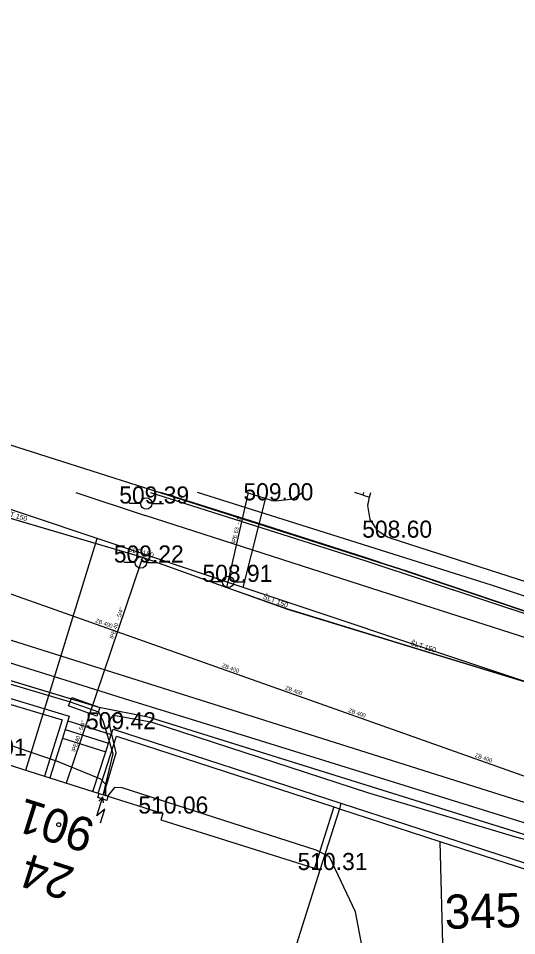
# Model space of a CAD drawing. Extents: x -669642 to -669119, y -1131006 to -1130466.
# Drawn here: x -669323.93 to -669302.07, y -1130516.66 to -1130476.39 of the extents above; entities that cross this region are included whole.
import ezdxf

# ---------------------------------------------------------------- set-up
doc = ezdxf.new("R2010")
doc.units = 0
for name, color, linetype in [('G_Bod_tecka', 7, 'Continuous'), ('G_Bod_vyska', 7, 'Continuous'), ('G_Budovy-znacky', 7, 'Continuous'), ('G_Budovy_Objekty', 7, 'Continuous'), ('G_Cesty_Schody', 7, 'Continuous'), ('G_Cisla_orientacni', 7, 'Continuous'), ('G_Cisla_popisna', 7, 'Continuous'), ('G_Plochy_zpevnene', 7, 'Continuous'), ('G_Ploty', 7, 'Continuous'), ('G_Site-Rozvadece', 7, 'Continuous'), ('G_Site-vodovod', 7, 'Continuous'), ('G_Z_CHRANICKA-TEPLOVOD_kotovane', 7, 'Continuous'), ('G_Z_ELsilove_podz_kotovane', 7, 'Continuous'), ('G_Z_ELsilove_zrusene', 7, 'Continuous'), ('G_Z_KANAL_podz_kotovane', 7, 'Continuous'), ('G_Z_PLYNY_podz_geodeticky', 7, 'Continuous'), ('G_Z_PLYNY_podz_priblizne', 7, 'Continuous'), ('G_Z_SPOJE_podz_kotovane', 7, 'Continuous'), ('G_Z_SPOJE_podz_zahozene', 7, 'Continuous'), ('G_Z_VODA_podz_kotovane', 7, 'Continuous'), ('Vrstva 11', 7, 'Continuous'), ('Vrstva 13', 7, 'Continuous'), ('Vrstva 17', 7, 'Continuous'), ('Vrstva 25', 7, 'Continuous'), ('Vrstva 3', 7, 'Continuous'), ('Vrstva 4', 7, 'Continuous'), ('Vrstva 6', 7, 'Continuous')]:
    doc.layers.add(name, color=color, linetype=linetype)

msp = doc.modelspace()

# ---------------------------------------------------------------- linework, layer by layer
at = {"layer": 'G_Bod_tecka'}
for p, q in [((-669318.32, -1130497.69), (-669318.32, -1130497.69)), ((-669312.83, -1130497.55), (-669312.83, -1130497.55)), ((-669307.63, -1130499.19), (-669307.63, -1130499.19)), ((-669318.56, -1130500.28), (-669318.56, -1130500.28)), ((-669314.73, -1130501.13), (-669314.73, -1130501.13)), ((-669319.78, -1130507.6), (-669319.78, -1130507.6)), ((-669317.59, -1130511.3), (-669317.59, -1130511.3)), ((-669310.7, -1130513.78), (-669310.7, -1130513.78))]:
    msp.add_line(p, q, dxfattribs=at)
at = {"layer": 'G_Budovy-znacky'}
msp.add_circle((-669322.159, -1130511.79), 0.0875, dxfattribs=at)
at = {"layer": 'G_Budovy_Objekty'}
for p, q in [((-669325.63, -1130508.76), (-669322.79, -1130509.66)), ((-669322.79, -1130509.66), (-669322.55, -1130509.73)), ((-669322.55, -1130509.73), (-669320.67, -1130510.33)), ((-669320.67, -1130510.33), (-669320.43, -1130510.4)), ((-669320.43, -1130510.4), (-669320.38, -1130510.42)), ((-669320.38, -1130510.42), (-669320, -1130510.54)), ((-669320, -1130510.54), (-669317.59, -1130511.3)), ((-669317.59, -1130511.3), (-669317.68, -1130511.58)), ((-669317.68, -1130511.58), (-669310.94, -1130513.7)), ((-669305.44, -1130512.52), (-669305.21, -1130521.92)), ((-669310.7, -1130513.78), (-669312.21, -1130518.55)), ((-669310.94, -1130513.7), (-669310.7, -1130513.78))]:
    msp.add_line(p, q, dxfattribs=at)
at = {"layer": 'G_Cesty_Schody'}
for points in [[(-669308.81, -1130497.32), (-669309.177, -1130497.207)], [(-669308.81, -1130497.32), (-669308.774, -1130497.207)], [(-669308.81, -1130497.32), (-669308.53, -1130497.41)], [(-669308.53, -1130497.41), (-669308.467, -1130497.207)], [(-669321.76, -1130507.23), (-669319.86, -1130507.83)], [(-669321.88, -1130507.61), (-669319.98, -1130508.21)], [(-669322, -1130507.99), (-669320.1, -1130508.59)]]:
    msp.add_lwpolyline(points, dxfattribs=at)
at = {"layer": 'G_Plochy_zpevnene'}
for p, q in [((-669321.407, -1130497.207), (-669318.37, -1130498.21)), ((-669307.63, -1130499.19), (-669290.6, -1130504.7)), ((-669334.55, -1130500.44), (-669299.52, -1130511.5))]:
    msp.add_line(p, q, dxfattribs=at)
for points in [[(-669312.83, -1130497.55), (-669313.943, -1130497.207)], [(-669312.83, -1130497.55), (-669312.64, -1130497.57), (-669311.88, -1130497.48), (-669311.461, -1130497.207)], [(-669307.63, -1130499.19), (-669307.73, -1130499.16), (-669308.14, -1130498.9), (-669308.5, -1130498.39), (-669308.6, -1130497.78), (-669308.53, -1130497.41)], [(-669276.69, -1130513.05), (-669282.66, -1130510.56), (-669288.64, -1130508.08), (-669293.16, -1130506.36), (-669297.75, -1130504.84), (-669308.06, -1130501.53), (-669318.37, -1130498.21)]]:
    msp.add_lwpolyline(points, dxfattribs=at)
at = {"layer": 'G_Ploty'}
for p, q in [((-669331.76, -1130503.99), (-669321.7, -1130507.02)), ((-669331.6, -1130504.3), (-669322.01, -1130507.19)), ((-669321.7, -1130507.02), (-669321.76, -1130507.23)), ((-669322.01, -1130507.19), (-669322.79, -1130509.66)), ((-669321.76, -1130507.23), (-669321.88, -1130507.61)), ((-669321.88, -1130507.61), (-669322, -1130507.99)), ((-669320.43, -1130510.4), (-669319.62, -1130507.91)), ((-669319.98, -1130508.21), (-669319.86, -1130507.83)), ((-669319.86, -1130507.83), (-669319.78, -1130507.6)), ((-669319.78, -1130507.6), (-669309.78, -1130510.85)), ((-669319.62, -1130507.91), (-669310.09, -1130511.01)), ((-669322, -1130507.99), (-669322.55, -1130509.73)), ((-669320.1, -1130508.59), (-669319.98, -1130508.21)), ((-669320.67, -1130510.33), (-669320.1, -1130508.59)), ((-669310.09, -1130511.01), (-669310.94, -1130513.7)), ((-669309.85, -1130511.09), (-669310.7, -1130513.78)), ((-669310.09, -1130511.01), (-669309.85, -1130511.09)), ((-669309.78, -1130510.85), (-669309.85, -1130511.09)), ((-669309.85, -1130511.09), (-669305.44, -1130512.52)), ((-669309.78, -1130510.85), (-669300.13, -1130513.99)), ((-669305.44, -1130512.52), (-669300.12, -1130514.25))]:
    msp.add_line(p, q, dxfattribs=at)
at = {"layer": 'G_Site-Rozvadece'}
for p, q in [((-669320.487, -1130511.394), (-669320.22, -1130510.56)), ((-669320.44, -1130510.6), (-669320.38, -1130510.42)), ((-669320.05, -1130510.72), (-669320.44, -1130510.6)), ((-669320.22, -1130510.56), (-669320.4, -1130510.76)), ((-669320.19, -1130510.827), (-669320.22, -1130510.56)), ((-669320, -1130510.54), (-669320.05, -1130510.72)), ((-669320.135, -1130511.112), (-669320.487, -1130511.394)), ((-669320.325, -1130511.709), (-669320.135, -1130511.112))]:
    msp.add_line(p, q, dxfattribs=at)
at = {"layer": 'G_Site-vodovod'}
for points in [[(-669318.57, -1130497.69), (-669319.07, -1130497.69)], [(-669318.07, -1130497.69), (-669317.57, -1130497.69)], [(-669318.81, -1130500.28), (-669319.31, -1130500.28)], [(-669318.31, -1130500.28), (-669317.81, -1130500.28)], [(-669314.98, -1130501.13), (-669315.48, -1130501.13)], [(-669314.48, -1130501.13), (-669313.98, -1130501.13)]]:
    msp.add_lwpolyline(points, dxfattribs=at)
for centre in [(-669318.32, -1130497.69), (-669318.56, -1130500.28), (-669314.73, -1130501.13)]:
    msp.add_circle(centre, 0.25, dxfattribs=at)
at = {"layer": 'G_Z_CHRANICKA-TEPLOVOD_kotovane'}
msp.add_lwpolyline([(-669321.727, -1130506.578), (-669321.593, -1130506.202), (-669320.353, -1130506.642), (-669320.487, -1130507.018)], close=True, dxfattribs=at)
at = {"layer": 'G_Z_ELsilove_podz_kotovane'}
for points in [[(-669300.04, -1130513.88), (-669299.83, -1130512.82), (-669318.18, -1130507.09), (-669320.39, -1130506.64), (-669328.1, -1130504.32), (-669332.96, -1130502.82), (-669333.3, -1130503.29), (-669333.23, -1130502.82), (-669333.59, -1130502.62), (-669336.45, -1130501.85), (-669337.07, -1130502.1), (-669337.76, -1130504.15), (-669338.32, -1130504.31), (-669343.67, -1130502.67), (-669351.25, -1130500.41), (-669353.35, -1130499.52), (-669355.81, -1130498.88), (-669356.34, -1130498.56), (-669360.857, -1130497.207)], [(-669318.14, -1130497.207), (-669308.69, -1130500.2), (-669295.85, -1130504.46), (-669295.51, -1130504.96), (-669298.19, -1130512.26), (-669298.36, -1130513.11), (-669299.61, -1130512.95), (-669300.04, -1130513.88)], [(-669317.651, -1130497.207), (-669313.481, -1130498.524), (-669308.686, -1130500.057), (-669295.911, -1130504.382), (-669294.94, -1130504.71), (-669291.7, -1130505.65), (-669279.63, -1130510.43)], [(-669336.51, -1130501.979), (-669321.66, -1130506.389), (-669320.42, -1130506.829), (-669320.22, -1130507.209), (-669319.781, -1130508.664), (-669320.11, -1130510.012), (-669320.216, -1130510.445), (-669320.184, -1130510.471), (-669320.089, -1130510.152), (-669319.639, -1130508.636), (-669319.96, -1130507.249), (-669319.753, -1130506.982), (-669318.12, -1130507.279), (-669308.62, -1130510.369), (-669302.12, -1130512.329), (-669298.36, -1130513.319), (-669298.4, -1130514.059), (-669298.75, -1130518.514), (-669299.291, -1130521.622), (-669299.633, -1130522.335), (-669300.118, -1130522.706), (-669300.88, -1130522.659), (-669300.884, -1130522.282)]]:
    msp.add_lwpolyline(points, dxfattribs=at)
at = {"layer": 'G_Z_ELsilove_zrusene'}
for points in [[(-669261.117, -1130517.977), (-669261.257, -1130517.921), (-669261.487, -1130517.831), (-669263.056, -1130517.209), (-669270.765, -1130513.858), (-669270.856, -1130513.819), (-669270.993, -1130513.761), (-669275.473, -1130511.851), (-669277.544, -1130510.868), (-669279.261, -1130510.053), (-669279.299, -1130510.035), (-669279.361, -1130510.012), (-669285.309, -1130507.774), (-669290.901, -1130505.474), (-669297.381, -1130503.206), (-669303.17, -1130501.278), (-669316.068, -1130497.207)], [(-669261.117, -1130517.977), (-669261.257, -1130517.921), (-669261.487, -1130517.831), (-669263.056, -1130517.209), (-669270.765, -1130513.858), (-669270.856, -1130513.819), (-669270.993, -1130513.761), (-669275.473, -1130511.851), (-669277.544, -1130510.868), (-669279.261, -1130510.053), (-669279.299, -1130510.035), (-669279.361, -1130510.012), (-669285.309, -1130507.774), (-669290.901, -1130505.474), (-669297.381, -1130503.206), (-669303.17, -1130501.278), (-669316.068, -1130497.207)], [(-669320.131, -1130510.495), (-669320.1, -1130510.507), (-669320.1, -1130510.505), (-669320.089, -1130510.152), (-669320.086, -1130510.039), (-669320.11, -1130510.012), (-669320.309, -1130509.786), (-669322.221, -1130509.02), (-669332.098, -1130505.634), (-669337.242, -1130504.556), (-669338.109, -1130504.279), (-669341.142, -1130503.309), (-669345.964, -1130501.864), (-669350.913, -1130500.137), (-669355.499, -1130498.668)], [(-669320.131, -1130510.495), (-669320.1, -1130510.507), (-669320.1, -1130510.505), (-669320.089, -1130510.152), (-669320.086, -1130510.039), (-669320.11, -1130510.012), (-669320.309, -1130509.786), (-669322.221, -1130509.02), (-669332.098, -1130505.634), (-669337.242, -1130504.556), (-669338.109, -1130504.279), (-669341.142, -1130503.309), (-669345.964, -1130501.864), (-669350.913, -1130500.137), (-669355.499, -1130498.668)], [(-669302.492, -1130522.786), (-669306.171, -1130521.532), (-669307.928, -1130520.349), (-669308.351, -1130519.774), (-669309.136, -1130515.62), (-669310.283, -1130513.194), (-669310.865, -1130512.91), (-669319.378, -1130510.165), (-669319.72, -1130510.158), (-669320.021, -1130510.532), (-669320.1, -1130510.505), (-669320.131, -1130510.495)], [(-669302.492, -1130522.786), (-669306.171, -1130521.532), (-669307.928, -1130520.349), (-669308.351, -1130519.774), (-669309.136, -1130515.62), (-669310.283, -1130513.194), (-669310.865, -1130512.91), (-669319.378, -1130510.165), (-669319.72, -1130510.158), (-669320.021, -1130510.532), (-669320.1, -1130510.505), (-669320.131, -1130510.495)]]:
    msp.add_lwpolyline(points, dxfattribs=at)
at = {"layer": 'G_Z_KANAL_podz_kotovane'}
msp.add_line((-669332.78, -1130498.64), (-669288.53, -1130514.34), dxfattribs=at)
at = {"layer": 'G_Z_PLYNY_podz_geodeticky'}
for points in [[(-669190.087, -1130543.002), (-669190.98, -1130543.17), (-669191.73, -1130543.13), (-669213.17, -1130542.22), (-669213.46, -1130542.1), (-669233.51, -1130533.49), (-669245.5, -1130528.03), (-669252, -1130525.45), (-669262.68, -1130520.88), (-669268.9, -1130518.28), (-669269.62, -1130517.99), (-669275.05, -1130515.8), (-669276.18, -1130515.29), (-669292.29, -1130508.65), (-669314.07, -1130501.37), (-669320.48, -1130499.22), (-669326.514, -1130497.207)], [(-669323.6, -1130509.4), (-669320.48, -1130499.22)]]:
    msp.add_lwpolyline(points, dxfattribs=at)
at = {"layer": 'G_Z_PLYNY_podz_priblizne'}
for points in [[(-669190.087, -1130545.864), (-669191.73, -1130546.09), (-669198.49, -1130546.9), (-669205.1, -1130546.71), (-669219.22, -1130545.27), (-669219.95, -1130545.1), (-669222.09, -1130544.56), (-669226.41, -1130543.53), (-669247.01, -1130534.65), (-669266.85, -1130526.27), (-669274.62, -1130522.94), (-669286.49, -1130517.85), (-669300.05, -1130512.24), (-669313.74, -1130507.98), (-669319.28, -1130506.26), (-669322.11, -1130505.37), (-669344.23, -1130498.5), (-669346.28, -1130497.85), (-669348.275, -1130497.207)], [(-669314.07, -1130501.37), (-669313.017, -1130497.207)]]:
    msp.add_lwpolyline(points, dxfattribs=at)
at = {"layer": 'G_Z_SPOJE_podz_kotovane'}
for points in [[(-669383.17, -1130476.39), (-669375.04, -1130478.97), (-669366.94, -1130481.33), (-669359.05, -1130483.92), (-669351.66, -1130486.33), (-669342.92, -1130488.84), (-669341.55, -1130485.1), (-669340.22, -1130482.26), (-669338.34, -1130482.75), (-669331.32, -1130484.61), (-669331.28, -1130484.97), (-669332.86, -1130491.5), (-669332.29, -1130492.57), (-669306.85, -1130500.67), (-669294.58, -1130504.83), (-669279.44, -1130510.73), (-669263.17, -1130517.91), (-669245.38, -1130525.46), (-669228.34, -1130532.89), (-669215.04, -1130538.76)], [(-669215.04, -1130538.76), (-669228.34, -1130532.89), (-669245.38, -1130525.46), (-669263.17, -1130517.91), (-669279.44, -1130510.73), (-669294.58, -1130504.83), (-669306.85, -1130500.67), (-669317.727, -1130497.207)]]:
    msp.add_lwpolyline(points, dxfattribs=at)
at = {"layer": 'G_Z_SPOJE_podz_zahozene'}
for p, q in [((-669306.85, -1130500.67), (-669317.727, -1130497.207)), ((-669294.58, -1130504.83), (-669306.85, -1130500.67))]:
    msp.add_line(p, q, dxfattribs=at)
at = {"layer": 'G_Z_VODA_podz_kotovane'}
for points in [[(-669328.109, -1130497.207), (-669318.48, -1130500.04), (-669314.79, -1130501.37), (-669312.13, -1130502.32), (-669298.73, -1130506.42), (-669296.47, -1130507.35), (-669282.85, -1130512.88), (-669278.13, -1130514.93), (-669275.9, -1130515.81), (-669274.95, -1130516.19), (-669270.88, -1130518.34), (-669264.44, -1130520.83), (-669251.81, -1130526.24), (-669246.14, -1130528.66), (-669234.72, -1130533.38), (-669233.37, -1130533.96), (-669226.92, -1130536.76), (-669226.61, -1130536.89), (-669213.8, -1130543.25), (-669191.01, -1130543.19), (-669190.087, -1130543.046)], [(-669314.79, -1130501.37), (-669314.73, -1130501.13), (-669313.837, -1130497.207)], [(-669318.48, -1130500.04), (-669318.56, -1130500.28), (-669321.83, -1130509.96)]]:
    msp.add_lwpolyline(points, dxfattribs=at)
at = {"layer": 'Vrstva 11'}
msp.add_lwpolyline([(-669215.039, -1130538.757), (-669228.34, -1130532.89), (-669245.38, -1130525.46), (-669263.17, -1130517.91), (-669279.44, -1130510.73), (-669294.58, -1130504.83), (-669306.85, -1130500.67), (-669317.727, -1130497.207)], dxfattribs=at)
msp.add_lwpolyline([(-669215.039, -1130538.757), (-669228.34, -1130532.89), (-669245.38, -1130525.46), (-669263.17, -1130517.91), (-669279.44, -1130510.73), (-669294.58, -1130504.83), (-669306.85, -1130500.67), (-669317.727, -1130497.207)], dxfattribs=at)
at = {"layer": 'Vrstva 13'}
msp.add_line((-669332.78, -1130498.64), (-669288.53, -1130514.34), dxfattribs=at)
at = {"layer": 'Vrstva 17'}
for p, q in [((-669318.14, -1130497.207), (-669308.69, -1130500.2)), ((-669308.69, -1130500.2), (-669295.85, -1130504.46)), ((-669320.39, -1130506.64), (-669328.1, -1130504.32)), ((-669318.18, -1130507.09), (-669320.39, -1130506.64)), ((-669299.83, -1130512.82), (-669318.18, -1130507.09))]:
    msp.add_line(p, q, dxfattribs=at)
at = {"layer": 'Vrstva 25'}
for points in [[(-669328.123, -1130497.207), (-669318.48, -1130500.043), (-669314.786, -1130501.374), (-669312.126, -1130502.324), (-669298.732, -1130506.424), (-669296.47, -1130507.35), (-669282.847, -1130512.881), (-669278.127, -1130514.927), (-669275.896, -1130515.81), (-669274.947, -1130516.186), (-669270.883, -1130518.342), (-669264.443, -1130520.831), (-669251.807, -1130526.237), (-669246.135, -1130528.663), (-669234.718, -1130533.376), (-669233.369, -1130533.96), (-669226.916, -1130536.757), (-669226.61, -1130536.89), (-669213.804, -1130543.247), (-669191.015, -1130543.195), (-669190.087, -1130543.05)], [(-669314.786, -1130501.374), (-669314.73, -1130501.13), (-669313.836, -1130497.207)], [(-669318.48, -1130500.043), (-669318.56, -1130500.28), (-669321.832, -1130509.96)]]:
    msp.add_lwpolyline(points, dxfattribs=at)
at = {"layer": 'Vrstva 6'}
for p, q in [((-669318.56, -1130500.28), (-669318.56, -1130500.28)), ((-669314.73, -1130501.131), (-669314.73, -1130501.131))]:
    msp.add_line(p, q, dxfattribs=at)

# ---------------------------------------------------------------- texts
at = {"layer": 'G_Bod_vyska'}
for s, p in [('509.39', (-669319.507, -1130497.69)), ('509.00', (-669314.058, -1130497.55)), ('508.60', (-669308.848, -1130499.19)), ('509.22', (-669319.745, -1130500.28)), ('508.91', (-669315.856, -1130501.13)), ('509.42', (-669320.965, -1130507.6)), ('510.01', (-669326.634, -1130508.76)), ('510.06', (-669318.667, -1130511.3)), ('510.31', (-669311.682, -1130513.78))]:
    msp.add_text(s, height=0.75, dxfattribs=at).set_placement(p)
at = {"layer": 'G_Cisla_orientacni'}
for s, rotation, p in [('24', 162.3029, (-669321.387, -1130513.709)), ('3451', 1.467, (-669305.207, -1130516.368))]:
    msp.add_text(s, height=1.5, rotation=rotation, dxfattribs=at).set_placement(p)
at = {"layer": 'G_Cisla_popisna'}
msp.add_text('901', height=1.5, rotation=162.4599, dxfattribs=at).set_placement((-669320.482, -1130511.622))
at = {"layer": 'Vrstva 3'}
for rotation, p in [(340.4936, (-669320.57, -1130502.897)), (340.4226, (-669315.018, -1130504.867)), (340.4226, (-669312.243, -1130505.852)), (340.4553, (-669309.467, -1130506.837)), (340.4936, (-669303.917, -1130508.806))]:
    msp.add_text('ZB 400', height=0.1755, rotation=rotation, dxfattribs=at).set_placement(p)
at = {"layer": 'Vrstva 4'}
for s, height, rotation, p in [('ŠLT 150', 0.2194, 343.6331, (-669324.675, -1130498.148)), ('lPE 63  - 2"', 0.17551, 77.0431, (-669314.412, -1130499.444)), ('ŠLT 150', 0.2194, 344.9114, (-669319.133, -1130499.778)), ('ŠLT 150', 0.2194, 338.8523, (-669313.218, -1130501.858)), ('lPE 40  - 5/4"', 0.17551, 71.3154, (-669319.763, -1130503.644)), ('ŠLT 150', 0.2194, 342.9711, (-669306.746, -1130503.898)), ('lPE 40  - 5/4"', 0.17551, 71.3936, (-669321.436, -1130508.604))]:
    msp.add_text(s, height=height, rotation=rotation, dxfattribs=at).set_placement(p)

doc.saveas('drawing.dxf')
